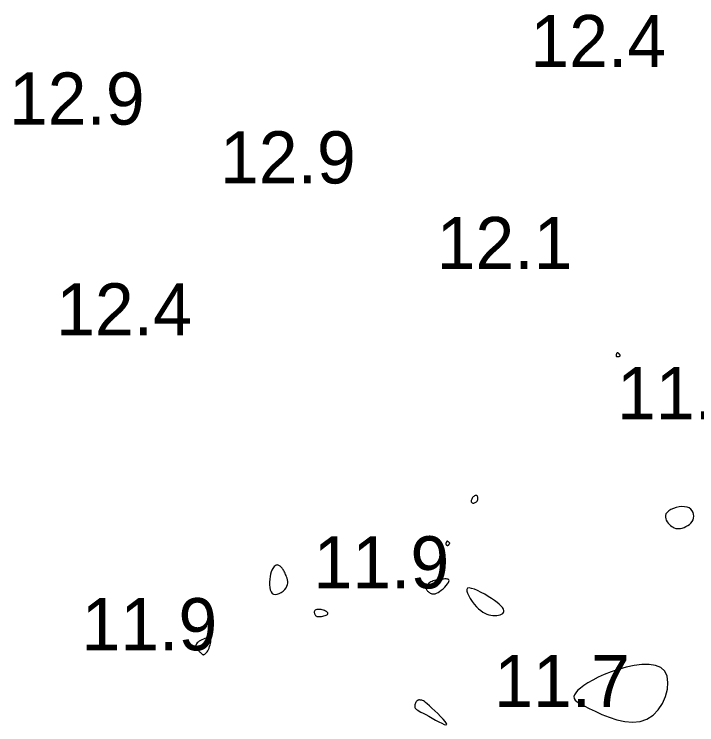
# Model space of a CAD drawing. Extents: x 3040093 to 3056816, y 408076 to 509144.
# Drawn here: x 3043793.3 to 3043858.7, y 438419.8 to 438487.9 of the extents above; entities that cross this region are included whole.
import ezdxf

# ---------------------------------------------------------------- set-up
doc = ezdxf.new("R2010")
doc.units = 0
doc.layers.add('V-CHAN-CONT-EL12-1112', color=7, linetype='Continuous')
doc.layers.add('V-TOPO-SOUN-0810', color=7, linetype='Continuous')

msp = doc.modelspace()

# ---------------------------------------------------------------- linework, layer by layer
at = {"layer": 'V-CHAN-CONT-EL12-1112'}
for points in [[(3043851.003, 438455.122), (3043851.02, 438455.103), (3043851.041, 438455.091), (3043851.066, 438455.082), (3043851.094, 438455.078), (3043851.125, 438455.077), (3043851.157, 438455.079), (3043851.191, 438455.082), (3043851.224, 438455.087), (3043851.256, 438455.092), (3043851.287, 438455.1), (3043851.314, 438455.109), (3043851.338, 438455.121), (3043851.357, 438455.135), (3043851.369, 438455.152), (3043851.375, 438455.172), (3043851.373, 438455.194), (3043851.365, 438455.22), (3043851.35, 438455.247), (3043851.331, 438455.275), (3043851.309, 438455.303), (3043851.285, 438455.331), (3043851.26, 438455.358), (3043851.234, 438455.382), (3043851.21, 438455.404), (3043851.187, 438455.422), (3043851.165, 438455.436), (3043851.144, 438455.446), (3043851.124, 438455.449), (3043851.104, 438455.447), (3043851.085, 438455.438), (3043851.066, 438455.421), (3043851.048, 438455.396), (3043851.031, 438455.364), (3043851.016, 438455.328), (3043851.003, 438455.289), (3043850.994, 438455.25), (3043850.988, 438455.212), (3043850.987, 438455.176), (3043850.992, 438455.146)], [(3043837.722, 438441.368), (3043837.737, 438441.444), (3043837.74, 438441.52), (3043837.731, 438441.592), (3043837.712, 438441.657), (3043837.683, 438441.711), (3043837.644, 438441.751), (3043837.596, 438441.774), (3043837.54, 438441.776), (3043837.479, 438441.76), (3043837.414, 438441.728), (3043837.349, 438441.683), (3043837.286, 438441.628), (3043837.228, 438441.565), (3043837.179, 438441.498), (3043837.14, 438441.428), (3043837.113, 438441.36), (3043837.099, 438441.293), (3043837.098, 438441.231), (3043837.107, 438441.174), (3043837.127, 438441.125), (3043837.158, 438441.083), (3043837.197, 438441.053), (3043837.245, 438441.034), (3043837.301, 438441.028), (3043837.362, 438441.035), (3043837.426, 438441.054), (3043837.49, 438441.083), (3043837.551, 438441.123), (3043837.608, 438441.173), (3043837.657, 438441.23), (3043837.696, 438441.296)], [(3043856.207, 438438.881), (3043856.322, 438438.789), (3043856.442, 438438.715), (3043856.567, 438438.658), (3043856.7, 438438.618), (3043856.84, 438438.597), (3043856.99, 438438.595), (3043857.151, 438438.612), (3043857.323, 438438.649), (3043857.5, 438438.706), (3043857.678, 438438.782), (3043857.851, 438438.875), (3043858.011, 438438.987), (3043858.154, 438439.116), (3043858.274, 438439.261), (3043858.363, 438439.422), (3043858.419, 438439.598), (3043858.439, 438439.781), (3043858.422, 438439.966), (3043858.37, 438440.144), (3043858.281, 438440.309), (3043858.155, 438440.453), (3043857.993, 438440.57), (3043857.793, 438440.651), (3043857.557, 438440.692), (3043857.296, 438440.696), (3043857.022, 438440.665), (3043856.746, 438440.605), (3043856.481, 438440.519), (3043856.239, 438440.412), (3043856.032, 438440.287), (3043855.873, 438440.15), (3043855.769, 438440.003), (3043855.717, 438439.851), (3043855.709, 438439.696), (3043855.74, 438439.542), (3043855.801, 438439.391), (3043855.885, 438439.246), (3043855.985, 438439.111), (3043856.094, 438438.988)], [(3043834.68, 438437.085), (3043834.693, 438437.06), (3043834.709, 438437.037), (3043834.73, 438437.016), (3043834.754, 438437), (3043834.78, 438436.989), (3043834.809, 438436.984), (3043834.84, 438436.986), (3043834.872, 438436.997), (3043834.905, 438437.014), (3043834.937, 438437.037), (3043834.966, 438437.064), (3043834.992, 438437.094), (3043835.013, 438437.124), (3043835.028, 438437.153), (3043835.035, 438437.18), (3043835.035, 438437.204), (3043835.026, 438437.224), (3043835.012, 438437.242), (3043834.994, 438437.258), (3043834.972, 438437.273), (3043834.949, 438437.286), (3043834.926, 438437.3), (3043834.903, 438437.313), (3043834.884, 438437.328), (3043834.866, 438437.342), (3043834.85, 438437.357), (3043834.837, 438437.37), (3043834.824, 438437.381), (3043834.813, 438437.39), (3043834.803, 438437.396), (3043834.793, 438437.399), (3043834.784, 438437.397), (3043834.774, 438437.391), (3043834.765, 438437.381), (3043834.756, 438437.369), (3043834.747, 438437.354), (3043834.737, 438437.336), (3043834.727, 438437.317), (3043834.717, 438437.297), (3043834.706, 438437.276), (3043834.696, 438437.255), (3043834.686, 438437.232), (3043834.677, 438437.209), (3043834.671, 438437.185), (3043834.667, 438437.161), (3043834.667, 438437.136), (3043834.671, 438437.111)], [(3043819.43, 438433.062), (3043819.482, 438433.22), (3043819.504, 438433.377), (3043819.502, 438433.532), (3043819.48, 438433.682), (3043819.444, 438433.826), (3043819.399, 438433.962), (3043819.35, 438434.089), (3043819.301, 438434.206), (3043819.253, 438434.313), (3043819.205, 438434.411), (3043819.158, 438434.501), (3043819.11, 438434.584), (3043819.061, 438434.662), (3043819.01, 438434.735), (3043818.959, 438434.804), (3043818.905, 438434.87), (3043818.848, 438434.931), (3043818.79, 438434.986), (3043818.728, 438435.033), (3043818.664, 438435.069), (3043818.597, 438435.093), (3043818.526, 438435.104), (3043818.453, 438435.098), (3043818.375, 438435.075), (3043818.296, 438435.031), (3043818.216, 438434.966), (3043818.138, 438434.877), (3043818.062, 438434.761), (3043817.99, 438434.617), (3043817.925, 438434.443), (3043817.866, 438434.236), (3043817.818, 438433.997), (3043817.782, 438433.735), (3043817.761, 438433.464), (3043817.76, 438433.194), (3043817.78, 438432.939), (3043817.827, 438432.711), (3043817.903, 438432.522), (3043818.01, 438432.385), (3043818.152, 438432.307), (3043818.319, 438432.286), (3043818.503, 438432.313), (3043818.695, 438432.381), (3043818.884, 438432.481), (3043819.061, 438432.608), (3043819.217, 438432.751), (3043819.342, 438432.905)], [(3043833.163, 438432.418), (3043833.241, 438432.379), (3043833.326, 438432.349), (3043833.421, 438432.331), (3043833.525, 438432.33), (3043833.641, 438432.349), (3043833.77, 438432.392), (3043833.912, 438432.463), (3043834.068, 438432.564), (3043834.231, 438432.689), (3043834.395, 438432.831), (3043834.552, 438432.982), (3043834.695, 438433.136), (3043834.815, 438433.284), (3043834.906, 438433.42), (3043834.961, 438433.535), (3043834.973, 438433.625), (3043834.947, 438433.69), (3043834.888, 438433.734), (3043834.801, 438433.76), (3043834.692, 438433.77), (3043834.566, 438433.77), (3043834.428, 438433.76), (3043834.284, 438433.746), (3043834.139, 438433.728), (3043833.995, 438433.708), (3043833.853, 438433.683), (3043833.715, 438433.655), (3043833.582, 438433.621), (3043833.456, 438433.581), (3043833.338, 438433.534), (3043833.23, 438433.48), (3043833.132, 438433.418), (3043833.046, 438433.349), (3043832.972, 438433.275), (3043832.91, 438433.199), (3043832.86, 438433.121), (3043832.822, 438433.043), (3043832.798, 438432.967), (3043832.786, 438432.895), (3043832.788, 438432.828), (3043832.803, 438432.765), (3043832.829, 438432.707), (3043832.865, 438432.653), (3043832.91, 438432.601), (3043832.963, 438432.553), (3043833.024, 438432.506), (3043833.091, 438432.461)], [(3043837.801, 438430.904), (3043838.003, 438430.733), (3043838.202, 438430.593), (3043838.399, 438430.482), (3043838.594, 438430.397), (3043838.787, 438430.335), (3043838.98, 438430.294), (3043839.172, 438430.27), (3043839.363, 438430.263), (3043839.548, 438430.271), (3043839.722, 438430.294), (3043839.879, 438430.332), (3043840.015, 438430.385), (3043840.123, 438430.453), (3043840.199, 438430.537), (3043840.236, 438430.635), (3043840.23, 438430.748), (3043840.181, 438430.876), (3043840.091, 438431.016), (3043839.96, 438431.169), (3043839.789, 438431.334), (3043839.579, 438431.51), (3043839.332, 438431.696), (3043839.047, 438431.891), (3043838.73, 438432.093), (3043838.391, 438432.294), (3043838.046, 438432.482), (3043837.71, 438432.647), (3043837.397, 438432.779), (3043837.124, 438432.867), (3043836.904, 438432.9), (3043836.752, 438432.868), (3043836.68, 438432.766), (3043836.68, 438432.601), (3043836.742, 438432.39), (3043836.855, 438432.144), (3043837.007, 438431.88), (3043837.189, 438431.61), (3043837.389, 438431.348), (3043837.596, 438431.109)], [(3043822.212, 438430.232), (3043822.254, 438430.201), (3043822.299, 438430.179), (3043822.351, 438430.163), (3043822.41, 438430.155), (3043822.477, 438430.153), (3043822.556, 438430.157), (3043822.646, 438430.166), (3043822.749, 438430.18), (3043822.859, 438430.199), (3043822.972, 438430.223), (3043823.08, 438430.252), (3043823.179, 438430.286), (3043823.262, 438430.324), (3043823.324, 438430.368), (3043823.359, 438430.416), (3043823.362, 438430.468), (3043823.337, 438430.524), (3043823.287, 438430.581), (3043823.216, 438430.637), (3043823.129, 438430.69), (3043823.029, 438430.738), (3043822.921, 438430.779), (3043822.809, 438430.813), (3043822.696, 438430.836), (3043822.586, 438430.849), (3043822.48, 438430.852), (3043822.381, 438430.845), (3043822.29, 438430.829), (3043822.212, 438430.804), (3043822.146, 438430.77), (3043822.097, 438430.727), (3043822.065, 438430.676), (3043822.049, 438430.62), (3043822.047, 438430.559), (3043822.057, 438430.496), (3043822.077, 438430.434), (3043822.105, 438430.375), (3043822.138, 438430.32), (3043822.174, 438430.272)], [(3043811.194, 438426.664), (3043811.237, 438426.622), (3043811.276, 438426.584), (3043811.312, 438426.552), (3043811.348, 438426.527), (3043811.384, 438426.51), (3043811.421, 438426.502), (3043811.461, 438426.505), (3043811.506, 438426.519), (3043811.554, 438426.545), (3043811.605, 438426.585), (3043811.66, 438426.638), (3043811.717, 438426.706), (3043811.776, 438426.79), (3043811.837, 438426.89), (3043811.898, 438427.008), (3043811.96, 438427.142), (3043812.017, 438427.287), (3043812.067, 438427.438), (3043812.104, 438427.587), (3043812.125, 438427.728), (3043812.125, 438427.854), (3043812.1, 438427.959), (3043812.046, 438428.037), (3043811.96, 438428.083), (3043811.847, 438428.098), (3043811.715, 438428.088), (3043811.57, 438428.056), (3043811.42, 438428.007), (3043811.272, 438427.944), (3043811.132, 438427.872), (3043811.009, 438427.794), (3043810.907, 438427.714), (3043810.828, 438427.634), (3043810.768, 438427.554), (3043810.727, 438427.475), (3043810.704, 438427.396), (3043810.698, 438427.319), (3043810.706, 438427.245), (3043810.728, 438427.173), (3043810.762, 438427.105), (3043810.806, 438427.04), (3043810.858, 438426.978), (3043810.914, 438426.919), (3043810.974, 438426.863), (3043811.034, 438426.809), (3043811.092, 438426.759), (3043811.146, 438426.71)], [(3043854.528, 438420.695), (3043855.027, 438421.214), (3043855.43, 438421.83), (3043855.727, 438422.502), (3043855.907, 438423.189), (3043855.96, 438423.849), (3043855.877, 438424.44), (3043855.647, 438424.923), (3043855.266, 438425.264), (3043854.755, 438425.471), (3043854.143, 438425.561), (3043853.455, 438425.552), (3043852.721, 438425.46), (3043851.967, 438425.303), (3043851.221, 438425.097), (3043850.51, 438424.859), (3043849.857, 438424.605), (3043849.268, 438424.342), (3043848.743, 438424.074), (3043848.284, 438423.808), (3043847.89, 438423.546), (3043847.562, 438423.296), (3043847.302, 438423.062), (3043847.111, 438422.848), (3043846.988, 438422.658), (3043846.939, 438422.486), (3043846.966, 438422.322), (3043847.075, 438422.16), (3043847.269, 438421.99), (3043847.552, 438421.804), (3043847.928, 438421.595), (3043848.402, 438421.353), (3043848.972, 438421.076), (3043849.622, 438420.786), (3043850.329, 438420.51), (3043851.071, 438420.276), (3043851.825, 438420.113), (3043852.57, 438420.046), (3043853.283, 438420.105), (3043853.943, 438420.316)], [(3043833.034, 438420.597), (3043833.354, 438420.417), (3043833.681, 438420.236), (3043833.996, 438420.068), (3043834.278, 438419.927), (3043834.51, 438419.829), (3043834.671, 438419.786), (3043834.743, 438419.814), (3043834.712, 438419.921), (3043834.591, 438420.097), (3043834.401, 438420.323), (3043834.161, 438420.583), (3043833.89, 438420.86), (3043833.608, 438421.136), (3043833.335, 438421.394), (3043833.089, 438421.618), (3043832.888, 438421.794), (3043832.727, 438421.925), (3043832.602, 438422.018), (3043832.506, 438422.079), (3043832.432, 438422.116), (3043832.374, 438422.136), (3043832.327, 438422.144), (3043832.283, 438422.149), (3043832.237, 438422.154), (3043832.19, 438422.161), (3043832.141, 438422.165), (3043832.09, 438422.165), (3043832.039, 438422.158), (3043831.987, 438422.142), (3043831.936, 438422.115), (3043831.885, 438422.073), (3043831.836, 438422.016), (3043831.789, 438421.945), (3043831.748, 438421.865), (3043831.714, 438421.779), (3043831.689, 438421.69), (3043831.676, 438421.601), (3043831.676, 438421.516), (3043831.691, 438421.439), (3043831.725, 438421.371), (3043831.779, 438421.308), (3043831.858, 438421.245), (3043831.964, 438421.178), (3043832.102, 438421.101), (3043832.275, 438421.01), (3043832.486, 438420.898), (3043832.739, 438420.761)]]:
    msp.add_lwpolyline(points, close=True, dxfattribs=at)

# ---------------------------------------------------------------- texts
at = {"layer": 'V-TOPO-SOUN-0810'}
for s, p in [('12.4 ', (3043842.773, 438482.83)), ('12.9 ', (3043792.773, 438477.32)), ('12.9 ', (3043813.013, 438471.68)), ('12.1 ', (3043833.783, 438463.47)), ('12.4 ', (3043797.303, 438457.11)), ('11.7 ', (3043851.073, 438449.07)), ('11.9 ', (3043821.973, 438432.86)), ('11.9 ', (3043799.733, 438426.93)), ('11.7 ', (3043839.293, 438421.48))]:
    msp.add_text(s, height=5, dxfattribs=at).set_placement(p)

doc.saveas('drawing.dxf')
